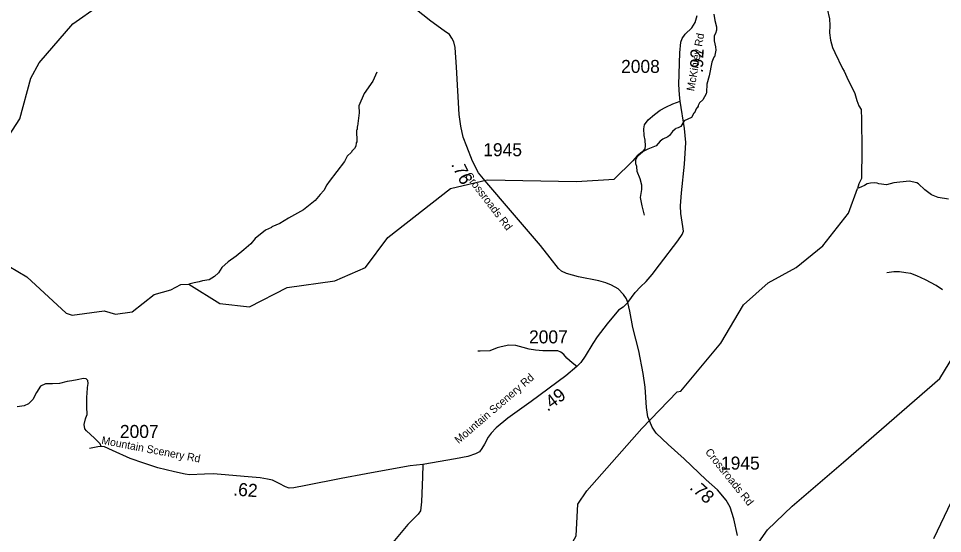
# Model space of a CAD drawing. Extents: x 1248224 to 1454986, y 825081 to 985870.
# Drawn here: x 1399090 to 1407965, y 928641 to 933591 of the extents above; entities that cross this region are included whole.
import ezdxf

# ---------------------------------------------------------------- set-up
doc = ezdxf.new("R2010")
doc.units = 0
for name, color, linetype in [('Exist Hydrographic Misc Water Feature', 7, 'Continuous'), ('Exist Hydrographic River Shore', 7, 'Continuous'), ('Exist Road Non-System Type 51', 7, 'Continuous'), ('Exist Road Secondary Mileage Hundredths English Label', 7, 'Continuous'), ('Exist Road Secondary Type 41 Attributed', 7, 'Continuous'), ('Exist Road Secondary Type 51 Attributed', 7, 'Continuous'), ('Exist Road Secondary Type 51 Label', 7, 'Continuous'), ('Exist Road Secondary Type 51 Number Label', 7, 'Continuous')]:
    doc.layers.add(name, color=color, linetype=linetype)

msp = doc.modelspace()

# ---------------------------------------------------------------- linework, layer by layer
at = {"layer": 'Exist Hydrographic Misc Water Feature'}
for points in [[(1405767.9, 933633.6), (1405777.4, 933571.7), (1405793.9, 933511.3), (1405793.1, 933479.3), (1405784.4, 933447.5), (1405771.8, 933423.8), (1405770.6, 933375.9), (1405785.3, 933319.5), (1405788.5, 933287.4), (1405775, 933223.7), (1405769.4, 933219.1), (1405749.7, 933172.3), (1405724.5, 933040.9), (1405700.6, 932961.6), (1405698.7, 932881.6), (1405694.4, 932865.7), (1405663, 932810.4), (1405632.2, 932779.2), (1405619.6, 932755.5), (1405619.4, 932747.5), (1405609.1, 932731.8), (1405603, 932727.9), (1405581.9, 932684.4), (1405576.9, 932682.3), (1405552.9, 932641.2), (1405484.1, 932606.9), (1405450.7, 932551.7), (1405426.5, 932540.3), (1405404.3, 932534.8), (1405396.1, 932529.1), (1405371.6, 932505.6), (1405342.6, 932466.4), (1405326.3, 932452.8), (1405279.8, 932430), (1405253.3, 932412.6), (1405214.2, 932367.6), (1405133.4, 932335.6), (1405076.8, 932306.6), (1405031.8, 932270.1), (1404992.1, 932224.6)], [(1406858.2, 933684.8), (1406881.3, 933588.8), (1406883.1, 933525.4), (1406880.6, 933452.1), (1406891, 933383.9), (1406909.2, 933311.5), (1406930.1, 933262.9), (1407004.3, 933109), (1407019.8, 933084.7), (1407057.8, 932999.7), (1407092.3, 932938.8), (1407122.7, 932870), (1407143, 932801.5), (1407161.8, 932753), (1407182.5, 932716.5), (1407185.6, 932618.9), (1407189.6, 932332.1), (1407188.7, 932051.9), (1407161.6, 932001), (1407149.3, 931955.7)], [(1402531, 933076.6), (1402494.8, 932989.4), (1402410, 932871.6), (1402359.2, 932752.8), (1402361.6, 932684.7), (1402346.4, 932557.1), (1402342.3, 932549.2), (1402341.7, 932525.2), (1402337.5, 932517.3), (1402338.8, 932405.2), (1402334.6, 932397.4), (1402329.8, 932365.5), (1402317.3, 932341.8), (1402290.6, 932314.5), (1402288.4, 932306.5), (1402247.9, 932267.6), (1402222.2, 932216.2), (1402073.6, 932023.8), (1402052.7, 931992.4), (1402023.4, 931937.1), (1401986.5, 931900), (1401941.1, 931843.1), (1401827.6, 931751.2), (1401685, 931673.5), (1401599.8, 931621.6), (1401524.9, 931587.5), (1401520.8, 931583.6), (1401461.4, 931555.4), (1401362.7, 931476.8), (1401321, 931426.5), (1401255.6, 931368.2), (1401182.1, 931306), (1401102.7, 931251.9), (1401044, 931198.1), (1401012.2, 931146.2), (1400972.4, 931110.4), (1400922.6, 931080.4), (1400858.3, 931070), (1400826, 931058.8), (1400777.9, 931052), (1400727.1, 931036.2)], [(1398996.8, 931211.9), (1399169.8, 931106.8), (1399546.8, 930757.8), (1399604.8, 930740.1), (1399913.8, 930783.1), (1400021.8, 930748.1), (1400180.8, 930771.2), (1400393.4, 930938), (1400554.6, 930981.9), (1400648.5, 931033.5), (1400727.1, 931036.2), (1401024.8, 930852.7), (1401310.3, 930820.6), (1401669.8, 931007.1), (1402129.8, 931070.2), (1402423.9, 931198.7), (1402638.9, 931486.6), (1403240.9, 931957.2), (1403592.9, 932042), (1404450.9, 932024.7), (1404811.2, 932046.3), (1404992.1, 932224.6)], [(1408022.2, 931855.4), (1407922.6, 931870), (1407859.2, 931897.5), (1407796.4, 931943.1), (1407733.7, 932002.6), (1407717.9, 932011), (1407646.4, 932028.9), (1407498, 932012.6), (1407428.7, 931993.9), (1407353.7, 932002.1), (1407337.9, 932008.6), (1407311.9, 932013.2), (1407273.9, 932010.1), (1407241.7, 932002.9), (1407217.3, 931987.6), (1407187.1, 931973.4), (1407149.3, 931955.7)], [(1402105.9, 927101.5), (1402918, 927653.1), (1403192.9, 927670.5), (1403421.9, 927843.2), (1403665, 927913.8), (1403918.9, 928105.7), (1404071, 928187.9), (1404368.9, 928480.8), (1404446.9, 928620.3), (1404461.9, 928922), (1404547.9, 929051.6), (1405077, 929651.6), (1405418, 930002.5), (1405452, 930008.5), (1405837, 930470.3), (1406053, 930840.1), (1406289.9, 931052), (1406560, 931197.6), (1406815, 931405.9), (1407063, 931719.3), (1407149.3, 931955.7)], [(1402105.9, 927101.5), (1402175.9, 926893.1), (1402273.9, 926789.5), (1402851.9, 926502.1), (1403260.9, 926520.1), (1403731, 926678), (1404043, 926845.8), (1404399, 927104.5), (1404518, 927243.3), (1404554, 927344.4), (1404689.9, 927450), (1405354, 927709.1), (1405717.9, 927977.6), (1406101, 928353.9), (1406180, 928526.4), (1406283, 928675.2), (1406521, 928903.6), (1407013.1, 929327), (1407939.1, 930132.3), (1408362.1, 930826.4), (1408852.1, 931105.5), (1409028.9, 931278.8)]]:
    msp.add_lwpolyline(points, dxfattribs=at)
at = {"layer": 'Exist Hydrographic River Shore'}
msp.add_lwpolyline([(1398997.8, 932462.8), (1399101.7, 932628.1), (1399209.8, 933016.6), (1399287.8, 933166.1), (1399612.8, 933540.3), (1399857.8, 933712.7), (1400003.8, 933893.6), (1400011.1, 934011.7), (1400029.7, 934245.9), (1399959.6, 934315.1), (1399828.5, 934324.6), (1399775.1, 934190.2), (1399690.7, 934106.7), (1399437.8, 933944.4), (1399218.7, 933850.4), (1399026.8, 933854.1)], dxfattribs=at)
at = {"layer": 'Exist Road Non-System Type 51'}
for points in [[(1405101.5, 931701.5), (1405079.2, 931790.6), (1405064.4, 931872.3), (1405076.7, 931946.6), (1405076.7, 931988.7), (1405061.9, 932050.6), (1405032.2, 932119.9), (1405029.7, 932169.4), (1405019.8, 932194.2), (1405019.8, 932233.8), (1405039.6, 932270.9), (1405086.6, 932313), (1405108.9, 932337.8), (1405113.8, 932367.5), (1405108.9, 932421.9), (1405099, 932466.5), (1405096.5, 932530.9), (1405103.9, 932568), (1405138.6, 932617.5), (1405200.4, 932669.5), (1405252.4, 932709.1), (1405306.8, 932738.8), (1405376.1, 932771), (1405445.4, 932796.6)], [(1407966.6, 930982), (1407904.7, 931026.5), (1407803.3, 931081), (1407719.2, 931118.2), (1407659.8, 931140.4), (1407612.8, 931147.9), (1407550.9, 931157.8), (1407496.5, 931157.8), (1407429.7, 931145.4)], [(1404453.3, 930246.1), (1404408.6, 930281.8), (1404356.7, 930326.4), (1404327, 930361.1), (1404299.8, 930385.8), (1404270.1, 930395.7), (1404198.3, 930398.2), (1404126.6, 930398.2), (1404054.8, 930403.2), (1403995.4, 930413.1), (1403938.5, 930430.4), (1403866.8, 930447.7), (1403800, 930450.2), (1403725.8, 930435.3), (1403686.2, 930425.4), (1403616.9, 930398.2), (1403525.4, 930393.3), (1403503.1, 930393.3)], [(1399884.9, 929479.2), (1399875.6, 929502), (1399818.7, 929558.9), (1399744.4, 929628.3), (1399727.1, 929648.1), (1399719.7, 929690.2), (1399734.5, 929742.2), (1399737, 929752.1), (1399749.4, 929786.7), (1399746.9, 929858.5), (1399746.9, 929955.1), (1399749.4, 929987.3), (1399751.9, 930044.2), (1399759.3, 930083.8), (1399756.8, 930113.5), (1399739.5, 930128.4), (1399714.8, 930130.9), (1399652.9, 930118.5), (1399600.9, 930108.6), (1399558.9, 930101.2), (1399484.7, 930083.8), (1399417.9, 930081.4), (1399351.1, 930078.9), (1399301.6, 930056.6), (1399262, 929997.2), (1399227.4, 929927.9), (1399187.8, 929888.2), (1399143.2, 929868.4), (1399078.9, 929858.5)]]:
    msp.add_lwpolyline(points, dxfattribs=at)
at = {"layer": 'Exist Road Secondary Type 41 Attributed'}
msp.add_lwpolyline([(1407882.6, 928594.3), (1408051.6, 928947.7)], dxfattribs=at)
at = {"layer": 'Exist Road Secondary Type 51 Attributed'}
for points in [[(1404941.9, 930860.3), (1404931.1, 930896), (1404901.2, 930939.6), (1404850.1, 930994.4), (1404785.4, 931029.3), (1404731.9, 931050.5), (1404665.2, 931069), (1404469.7, 931108.9), (1404353.9, 931140), (1404306.6, 931163.7), (1404276.7, 931188.6), (1404196.2, 931291.2), (1404102.8, 931408.3), (1403815.6, 931745.1), (1403589, 932011.7), (1403509.3, 932107.6), (1403452.3, 932220.2), (1403395.1, 932359.8), (1403362.7, 932452), (1403337.8, 932556.6), (1403324.2, 932669.2), (1403298.1, 933123.2), (1403284.4, 933312.6), (1403272, 933366.2), (1403250.8, 933403.5), (1403228.4, 933437.2), (1403177.5, 933473.9), (1403049.3, 933564.8), (1402896.2, 933685.7)], [(1404941.9, 930860.3), (1405012.9, 930956.2), (1405064.9, 931010.6), (1405118.4, 931062.9), (1405176.9, 931130.2), (1405247.9, 931224.9), (1405422, 931453.3), (1405464.3, 931514.3), (1405476.8, 931546.7), (1405471.8, 931592.8), (1405450.6, 931716.2), (1405448.1, 931790.9), (1405459.3, 931914.5), (1405487.9, 932192.4), (1405499.1, 932400.4), (1405486.7, 932532.6), (1405445.4, 932796.6), (1405439.4, 932856.6), (1405433.1, 932955.5), (1405441.8, 933262.6), (1405451.7, 933362.3), (1405465.4, 933398.4), (1405494, 933439.5), (1405556.3, 933501.8), (1405589.9, 933551.6), (1405608.6, 933618.9)], [(1404941.9, 930860.3), (1404897.4, 930817.3), (1404853.9, 930787.4), (1404745.6, 930656.6), (1404648.5, 930530.7), (1404605.1, 930469.1), (1404532.9, 930345.7), (1404491.9, 930284.7), (1404453.3, 930246.1), (1404347.4, 930156.4), (1404015.5, 929910.3), (1403791.4, 929750.8), (1403677.4, 929656.8), (1403631.4, 929606.9), (1403601.5, 929568.3), (1403566.6, 929501), (1403540.5, 929458.7), (1403516.9, 929427.5), (1403480.8, 929406.3), (1403407.3, 929381.4), (1403286.5, 929360.3), (1402973.5, 929304.7)], [(1405996.4, 928623.5), (1405960.4, 928783.3), (1405925.5, 928894.2), (1405888.2, 928961.4), (1405804.8, 929061.1), (1405696.1, 929158.4), (1405484.5, 929357.8), (1405330.1, 929497.3), (1405215.6, 929606.9), (1405175.8, 929664.3), (1405153.4, 929719.1), (1405135.9, 929763.9), (1405123.4, 929852.3), (1405108.4, 930049.2), (1405091, 930178.7), (1405048.7, 930395.5), (1404991.4, 930622.2), (1404961.6, 930776.7), (1404941.9, 930860.3)], [(1402973.5, 929304.7), (1402851.6, 929291.3), (1402692.2, 929261.4), (1402429.5, 929215.3), (1402188, 929170.5), (1401849, 929102), (1401734.5, 929079.6), (1401690.9, 929077.1), (1401656, 929089.6), (1401593.8, 929120.7), (1401530.3, 929153.1), (1401483, 929163.1), (1401410.8, 929176.8), (1401297.5, 929185.5), (1401035.7, 929209.1), (1400959.8, 929214.1), (1400876.4, 929211.6), (1400733.2, 929205.4), (1400692.2, 929210.3), (1400587.6, 929232.8), (1400428.2, 929272.6), (1400294.4, 929316), (1400161.2, 929362.1), (1399994.4, 929438.1), (1399916, 929475.4), (1399884.9, 929479.2), (1399852.5, 929475.4), (1399772.8, 929458.6)], [(1402973.5, 929304.7), (1402969.7, 929185.8), (1402959.8, 928946.6), (1402952.3, 928859.4), (1402927.4, 928827), (1402830.3, 928727.3), (1402685.9, 928555.4), (1402399.6, 928169.2)]]:
    msp.add_lwpolyline(points, dxfattribs=at)

# ---------------------------------------------------------------- texts
at = {"layer": 'Exist Road Secondary Mileage Hundredths English Label'}
for s, rotation, p in [('.92', 88.38972, (1405664.5, 933066.3)), ('.76', 296.84243, (1403242.4, 932189)), ('.49', 36.5517, (1404172.3, 929809.6)), ('.62', 355.59774, (1401150.1, 929008)), ('.78', 318.13729, (1405529.5, 929073.8))]:
    msp.add_text(s, height=125, rotation=rotation, dxfattribs=at).set_placement(p)
at = {"layer": 'Exist Road Secondary Type 51 Label'}
for s, rotation, p in [('McKinley Rd', 80.04436, (1405579.7, 932888.7)), ('Crossroads Rd', 307.47241, (1403373.4, 932078)), ('Mountain Scenery Rd', 40.75835, (1403318.1, 929499.7)), ('Mountain Scenery Rd', 349.18121, (1399882.5, 929503.4)), ('Crossroads Rd', 308.73608, (1405681.4, 929422.6))]:
    msp.add_text(s, height=75, rotation=rotation, dxfattribs=at).set_placement(p)
at = {"layer": 'Exist Road Secondary Type 51 Number Label'}
for s, p in [('2008', (1404878.2, 933068.1)), ('1945', (1403554.2, 932267.6)), ('2007', (1403993.9, 930468.8)), ('2007', (1400064.2, 929559.7)), ('1945', (1405837.8, 929255.7))]:
    msp.add_text(s, height=125, dxfattribs=at).set_placement(p)

doc.saveas('drawing.dxf')
